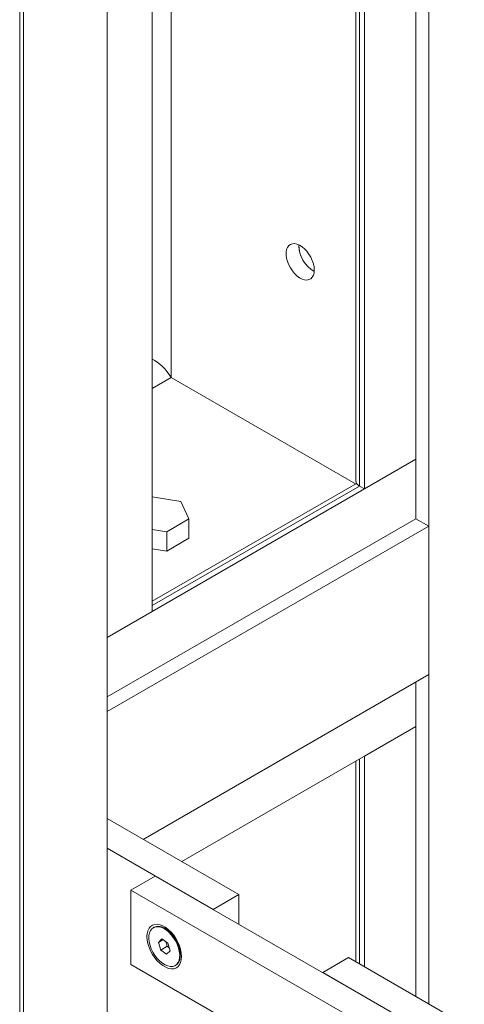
# Model space of a CAD drawing. Header units: millimetres. Extents: x 525 to 29324, y 175 to 20618.
# Tile 452 of 588: x 24625 to 24869, y 12369 to 12911. Entities that reach past the tile are written whole.
import ezdxf

# ---------------------------------------------------------------- set-up
doc = ezdxf.new("R2010")
doc.units = ezdxf.units.MM
doc.linetypes.add('SLD-Continua', pattern=[0])

msp = doc.modelspace()

# ---------------------------------------------------------------- linework, layer by layer
at = {"color": 7, "linetype": 'SLD-Continua', "lineweight": 18, "ltscale": 35}
for p, q in [((24625.24, 10821.16), (24625.24, 13493.21)), ((24627.24, 10820), (24627.24, 13492.06)), ((24673.2, 10846.53), (24673.2, 13465.53)), ((24849.98, 13243.27), (24849.98, 12369.61)), ((24849.98, 13243.27), (24849.98, 12369.61)), ((24849.98, 13243.27), (24849.98, 12369.61)), ((24842.9, 13239.19), (24842.9, 12636.49)), ((24842.9, 13239.19), (24842.9, 12636.49)), ((24842.9, 13239.19), (24842.9, 12636.49)), ((24814.62, 13222.87), (24814.62, 12652.83)), ((24814.62, 13222.87), (24814.62, 12652.83)), ((24814.62, 13222.87), (24814.62, 12652.83)), ((24814.62, 13222.87), (24814.62, 12652.83)), ((24814.62, 13222.87), (24814.62, 12652.83)), ((24697.95, 12585.49), (24697.95, 13155.53)), ((24697.95, 12585.49), (24697.95, 13155.53)), ((24697.95, 12585.49), (24697.95, 13155.53)), ((24697.95, 12585.49), (24697.95, 13155.53)), ((24697.95, 12585.49), (24697.95, 13155.53)), ((24811.84, 12994.21), (24811.84, 12654.44)), ((24811.84, 12994.21), (24811.84, 12654.44)), ((24811.84, 12994.21), (24811.84, 12654.44)), ((24811.84, 12994.21), (24811.84, 12654.44)), ((24811.84, 12994.21), (24811.84, 12654.44)), ((24809.79, 12993.03), (24809.79, 12657.29)), ((24809.79, 12993.03), (24809.79, 12657.29)), ((24809.79, 12993.03), (24809.79, 12657.29)), ((24809.79, 12993.03), (24809.79, 12657.29)), ((24809.79, 12993.03), (24809.79, 12657.29)), ((24708.36, 12934.49), (24708.36, 12714.12)), ((24708.36, 12934.49), (24708.36, 12714.12)), ((24708.36, 12934.49), (24708.36, 12714.12)), ((24708.36, 12934.49), (24708.36, 12714.12)), ((24708.36, 12934.49), (24708.36, 12714.12)), ((24778.56, 12786.3), (24778.59, 12787.08)), ((24708.36, 12714.12), (24697.95, 12708.11)), ((24708.36, 12714.12), (24697.95, 12708.11)), ((24708.36, 12714.12), (24697.95, 12708.11)), ((24708.36, 12714.12), (24697.95, 12708.11)), ((24708.36, 12714.12), (24697.95, 12708.11)), ((24809.76, 12655.6), (24708.36, 12714.12)), ((24809.76, 12655.6), (24708.36, 12714.12)), ((24809.76, 12655.6), (24708.36, 12714.12)), ((24809.76, 12655.6), (24708.36, 12714.12)), ((24809.76, 12655.6), (24708.36, 12714.12)), ((24842.9, 12669.15), (24673.2, 12571.21)), ((24842.9, 12669.15), (24673.2, 12571.21)), ((24842.9, 12669.15), (24673.2, 12571.21)), ((24842.9, 12669.15), (24673.2, 12571.21)), ((24842.9, 12669.15), (24673.2, 12571.21)), ((24842.9, 12669.15), (24814.62, 12652.83)), ((24842.9, 12669.15), (24814.62, 12652.83)), ((24842.9, 12669.15), (24814.62, 12652.83)), ((24842.9, 12669.15), (24814.62, 12652.83)), ((24842.9, 12669.15), (24814.62, 12652.83)), ((24810.23, 12655.88), (24697.95, 12591.07)), ((24810.23, 12655.88), (24697.95, 12591.07)), ((24810.23, 12655.88), (24697.95, 12591.07)), ((24810.23, 12655.88), (24697.95, 12591.07)), ((24810.23, 12655.88), (24697.95, 12591.07)), ((24811.84, 12654.44), (24697.95, 12588.71)), ((24811.84, 12654.44), (24697.95, 12588.71)), ((24811.84, 12654.44), (24697.95, 12588.71)), ((24811.84, 12654.44), (24697.95, 12588.71)), ((24811.84, 12654.44), (24697.95, 12588.71)), ((24814.62, 12652.83), (24811.84, 12654.44)), ((24814.62, 12652.83), (24811.84, 12654.44)), ((24814.62, 12652.83), (24811.84, 12654.44)), ((24814.62, 12652.83), (24811.84, 12654.44)), ((24814.62, 12652.83), (24811.84, 12654.44)), ((24713.73, 12645.99), (24697.95, 12648.43)), ((24713.73, 12645.99), (24697.95, 12648.43)), ((24713.73, 12645.99), (24697.95, 12648.43)), ((24718.21, 12636.34), (24713.73, 12645.99)), ((24718.21, 12636.34), (24713.73, 12645.99)), ((24718.21, 12636.34), (24713.73, 12645.99)), ((24842.9, 12636.49), (24673.2, 12538.54)), ((24842.9, 12636.49), (24673.2, 12538.54)), ((24842.9, 12636.49), (24673.2, 12538.54)), ((24705.97, 12629.27), (24718.21, 12636.34)), ((24705.97, 12629.27), (24718.21, 12636.34)), ((24705.97, 12629.27), (24718.21, 12636.34)), ((24718.21, 12625.72), (24718.21, 12636.34)), ((24718.21, 12625.72), (24718.21, 12636.34)), ((24718.21, 12625.72), (24718.21, 12636.34)), ((24842.9, 12636.49), (24849.98, 12632.41)), ((24842.9, 12636.49), (24849.98, 12632.41)), ((24842.9, 12636.49), (24849.98, 12632.41)), ((24849.98, 12632.41), (24673.2, 12530.38)), ((24849.98, 12632.41), (24673.2, 12530.38)), ((24849.98, 12632.41), (24673.2, 12530.38)), ((24697.95, 12630.51), (24705.97, 12629.27)), ((24697.95, 12630.51), (24705.97, 12629.27)), ((24697.95, 12630.51), (24705.97, 12629.27)), ((24849.98, 12632.41), (24849.98, 12550.74)), ((24849.98, 12632.41), (24849.98, 12550.74)), ((24849.98, 12632.41), (24849.98, 12550.74)), ((24705.97, 12618.65), (24705.97, 12629.27)), ((24705.97, 12618.65), (24705.97, 12629.27)), ((24705.97, 12618.65), (24705.97, 12629.27)), ((24705.97, 12618.65), (24718.21, 12625.72)), ((24705.97, 12618.65), (24718.21, 12625.72)), ((24705.97, 12618.65), (24718.21, 12625.72)), ((24697.95, 12619.89), (24705.97, 12618.65)), ((24697.95, 12619.89), (24705.97, 12618.65)), ((24697.95, 12619.89), (24705.97, 12618.65)), ((24697.95, 12585.49), (24673.2, 12571.21)), ((24697.95, 12585.49), (24673.2, 12571.21)), ((24697.95, 12585.49), (24673.2, 12571.21)), ((24697.95, 12585.49), (24673.2, 12571.21)), ((24697.95, 12585.49), (24673.2, 12571.21)), ((24849.98, 12550.74), (24693.06, 12460.18)), ((24849.98, 12550.74), (24693.06, 12460.18)), ((24849.98, 12550.74), (24693.06, 12460.18)), ((24842.9, 12546.66), (24842.9, 12373.69)), ((24842.9, 12546.66), (24842.9, 12373.69)), ((24842.9, 12546.66), (24842.9, 12373.69)), ((24714.29, 12447.93), (24842.9, 12522.16)), ((24714.29, 12447.93), (24842.9, 12522.16)), ((24714.29, 12447.93), (24842.9, 12522.16)), ((24714.29, 12447.93), (24842.9, 12522.16)), ((24714.29, 12447.93), (24842.9, 12522.16)), ((24714.29, 12447.93), (24842.9, 12522.16)), ((24714.29, 12447.93), (24842.9, 12522.16)), ((24814.62, 12505.83), (24842.9, 12522.16)), ((24814.62, 12505.83), (24842.9, 12522.16)), ((24814.62, 12505.83), (24842.9, 12522.16)), ((24814.62, 12505.83), (24842.9, 12522.16)), ((24814.62, 12505.83), (24842.9, 12522.16)), ((24814.62, 12505.83), (24842.9, 12522.16)), ((24814.62, 12505.83), (24842.9, 12522.16)), ((24809.79, 12503.04), (24809.79, 12392.81)), ((24809.79, 12503.04), (24809.79, 12392.81)), ((24809.79, 12503.04), (24809.79, 12392.81)), ((24809.79, 12503.04), (24809.79, 12392.81)), ((24809.79, 12503.04), (24809.79, 12392.81)), ((24809.79, 12503.04), (24809.79, 12392.81)), ((24809.79, 12503.04), (24809.79, 12392.81)), ((24811.84, 12391.63), (24811.84, 12504.23)), ((24811.84, 12391.63), (24811.84, 12504.23)), ((24811.84, 12391.63), (24811.84, 12504.23)), ((24811.84, 12391.63), (24811.84, 12504.23)), ((24811.84, 12391.63), (24811.84, 12504.23)), ((24811.84, 12391.63), (24811.84, 12504.23)), ((24811.84, 12391.63), (24811.84, 12504.23)), ((24814.62, 12390.02), (24814.62, 12505.83)), ((24814.62, 12390.02), (24814.62, 12505.83)), ((24814.62, 12390.02), (24814.62, 12505.83)), ((24814.62, 12390.02), (24814.62, 12505.83)), ((24814.62, 12390.02), (24814.62, 12505.83)), ((24814.62, 12390.02), (24814.62, 12505.83)), ((24814.62, 12390.02), (24814.62, 12505.83)), ((24673.2, 12471.64), (24745.68, 12429.81)), ((24673.2, 12455.32), (24731.54, 12421.65)), ((24686.25, 12432.24), (24699.72, 12440.01)), ((24855.28, 12350.23), (24699.72, 12440.01)), ((24841.81, 12342.45), (24686.25, 12432.24)), ((24686.25, 12432.24), (24686.25, 12391.4)), ((24745.68, 12429.81), (24731.54, 12421.65)), ((24745.68, 12429.81), (24745.68, 12413.48)), ((24698.99, 12411.81), (24698.63, 12411.6)), ((24708.13, 12409.4), (24704.99, 12411.21)), ((24707.65, 12409.88), (24707.47, 12409.78)), ((24703.35, 12405.42), (24701.39, 12403.53)), ((24703.93, 12405), (24701.39, 12403.53)), ((24701.39, 12403.53), (24702.67, 12399.32)), ((24706.59, 12403.1), (24703.35, 12405.42)), ((24705.42, 12403.93), (24706.21, 12401.36)), ((24707.87, 12398.89), (24706.59, 12403.1)), ((24706.21, 12401.36), (24702.67, 12399.32)), ((24702.67, 12399.32), (24705.91, 12397)), ((24705.91, 12397), (24707.87, 12398.89)), ((24706.21, 12401.36), (24707.37, 12400.53)), ((24713.47, 12396.52), (24713.47, 12400.14)), ((24713.47, 12399.38), (24713.64, 12399.48)), ((24791.64, 12386.96), (24805.78, 12395.12)), ((24869.42, 12358.39), (24805.78, 12395.12)), ((24686.25, 12391.4), (24841.81, 12301.62)), ((24710.63, 12390.82), (24710.98, 12391.02)), ((24855.28, 12350.23), (24791.64, 12386.96))]:
    msp.add_line(p, q, dxfattribs=at)
at = {"color": 7, "linetype": 'SLD-Continua', "lineweight": 18, "ltscale": 35, "flags": 128}
for points in [[(24787.04, 12773.24), (24786.92, 12774.92), (24786.55, 12776.68), (24785.94, 12778.48), (24785.12, 12780.26), (24784.11, 12781.95), (24782.95, 12783.51), (24781.67, 12784.89), (24780.31, 12786.03), (24778.92, 12786.91), (24777.53, 12787.49), (24776.21, 12787.75), (24774.98, 12787.7), (24773.89, 12787.32), (24772.97, 12786.64), (24772.26, 12785.67), (24771.77, 12784.45), (24771.52, 12783.01), (24771.52, 12781.4), (24771.77, 12779.67), (24772.26, 12777.88), (24772.97, 12776.08), (24773.89, 12774.34), (24774.98, 12772.71), (24776.21, 12771.23), (24777.53, 12769.97), (24778.92, 12768.96), (24780.31, 12768.23), (24781.67, 12767.8), (24782.95, 12767.69), (24784.11, 12767.91), (24785.12, 12768.44), (24785.94, 12769.27), (24786.55, 12770.37), (24786.92, 12771.71), (24787.04, 12773.24)], [(24787.04, 12773.24), (24786.92, 12774.92), (24786.55, 12776.68), (24785.94, 12778.48), (24785.12, 12780.26), (24784.11, 12781.95), (24782.95, 12783.51), (24781.67, 12784.89), (24780.31, 12786.03), (24778.92, 12786.91), (24777.53, 12787.49), (24776.21, 12787.75), (24774.98, 12787.7), (24773.89, 12787.32), (24772.97, 12786.64), (24772.26, 12785.67), (24771.77, 12784.45), (24771.52, 12783.01), (24771.52, 12781.4), (24771.77, 12779.67), (24772.26, 12777.88), (24772.97, 12776.08), (24773.89, 12774.34), (24774.98, 12772.71), (24776.21, 12771.23), (24777.53, 12769.97), (24778.92, 12768.96), (24780.31, 12768.23), (24781.67, 12767.8), (24782.95, 12767.69), (24784.11, 12767.91), (24785.12, 12768.44), (24785.94, 12769.27), (24786.55, 12770.37), (24786.92, 12771.71), (24787.04, 12773.24)], [(24787.04, 12773.24), (24786.92, 12774.92), (24786.55, 12776.68), (24785.94, 12778.48), (24785.12, 12780.26), (24784.11, 12781.95), (24782.95, 12783.51), (24781.67, 12784.89), (24780.31, 12786.03), (24778.92, 12786.91), (24777.53, 12787.49), (24776.21, 12787.75), (24774.98, 12787.7), (24773.89, 12787.32), (24772.97, 12786.64), (24772.26, 12785.67), (24771.77, 12784.45), (24771.52, 12783.01), (24771.52, 12781.4), (24771.77, 12779.67), (24772.26, 12777.88), (24772.97, 12776.08), (24773.89, 12774.34), (24774.98, 12772.71), (24776.21, 12771.23), (24777.53, 12769.97), (24778.92, 12768.96), (24780.31, 12768.23), (24781.67, 12767.8), (24782.95, 12767.69), (24784.11, 12767.91), (24785.12, 12768.44), (24785.94, 12769.27), (24786.55, 12770.37), (24786.92, 12771.71), (24787.04, 12773.24)], [(24787.04, 12773.24), (24786.92, 12774.92), (24786.55, 12776.68), (24785.94, 12778.48), (24785.12, 12780.26), (24784.11, 12781.95), (24782.95, 12783.51), (24781.67, 12784.89), (24780.31, 12786.03), (24778.92, 12786.91), (24777.53, 12787.49), (24776.21, 12787.75), (24774.98, 12787.7), (24773.89, 12787.32), (24772.97, 12786.64), (24772.26, 12785.67), (24771.77, 12784.45), (24771.52, 12783.01), (24771.52, 12781.4), (24771.77, 12779.67), (24772.26, 12777.88), (24772.97, 12776.08), (24773.89, 12774.34), (24774.98, 12772.71), (24776.21, 12771.23), (24777.53, 12769.97), (24778.92, 12768.96), (24780.31, 12768.23), (24781.67, 12767.8), (24782.95, 12767.69), (24784.11, 12767.91), (24785.12, 12768.44), (24785.94, 12769.27), (24786.55, 12770.37), (24786.92, 12771.71), (24787.04, 12773.24)], [(24787.04, 12773.24), (24786.92, 12774.92), (24786.55, 12776.68), (24785.94, 12778.48), (24785.12, 12780.26), (24784.11, 12781.95), (24782.95, 12783.51), (24781.67, 12784.89), (24780.31, 12786.03), (24778.92, 12786.91), (24777.53, 12787.49), (24776.21, 12787.75), (24774.98, 12787.7), (24773.89, 12787.32), (24772.97, 12786.64), (24772.26, 12785.67), (24771.77, 12784.45), (24771.52, 12783.01), (24771.52, 12781.4), (24771.77, 12779.67), (24772.26, 12777.88), (24772.97, 12776.08), (24773.89, 12774.34), (24774.98, 12772.71), (24776.21, 12771.23), (24777.53, 12769.97), (24778.92, 12768.96), (24780.31, 12768.23), (24781.67, 12767.8), (24782.95, 12767.69), (24784.11, 12767.91), (24785.12, 12768.44), (24785.94, 12769.27), (24786.55, 12770.37), (24786.92, 12771.71), (24787.04, 12773.24)], [(24714.13, 12395.73), (24714, 12397.61), (24713.62, 12399.59), (24712.99, 12401.61), (24712.13, 12403.62), (24711.07, 12405.57), (24709.83, 12407.4), (24708.45, 12409.06), (24706.96, 12410.5), (24705.41, 12411.7), (24703.85, 12412.6), (24702.3, 12413.2), (24700.81, 12413.46), (24699.43, 12413.4), (24698.19, 12413), (24697.13, 12412.28), (24696.27, 12411.26), (24695.64, 12409.96), (24695.26, 12408.43), (24695.13, 12406.7), (24695.26, 12404.81), (24695.64, 12402.83), (24696.27, 12400.81), (24697.13, 12398.8), (24698.19, 12396.85), (24699.43, 12395.02), (24700.81, 12393.36), (24702.3, 12391.92), (24703.85, 12390.72), (24705.41, 12389.82), (24706.96, 12389.22), (24708.45, 12388.96), (24709.83, 12389.02), (24711.07, 12389.42), (24712.13, 12390.14), (24712.99, 12391.16), (24713.62, 12392.46), (24714, 12393.99), (24714.13, 12395.73)], [(24696.21, 12407.24), (24696.51, 12408.74), (24697.06, 12410.01), (24697.84, 12411.01), (24698.83, 12411.71), (24699.99, 12412.09), (24701.3, 12412.15), (24702.7, 12411.87), (24704.17, 12411.26), (24705.65, 12410.35), (24707.09, 12409.17), (24708.47, 12407.74), (24709.72, 12406.11), (24710.82, 12404.34), (24711.74, 12402.46), (24712.43, 12400.56), (24712.89, 12398.67), (24713.1, 12396.85), (24713.05, 12395.18), (24712.75, 12393.68), (24712.2, 12392.41), (24711.42, 12391.41), (24710.43, 12390.71), (24709.27, 12390.33), (24707.96, 12390.27), (24706.56, 12390.55), (24705.09, 12391.16), (24703.61, 12392.07), (24702.17, 12393.25), (24700.79, 12394.68), (24699.54, 12396.31), (24698.44, 12398.09), (24697.52, 12399.96), (24696.83, 12401.86), (24696.37, 12403.75), (24696.16, 12405.57), (24696.21, 12407.24)], [(24698.99, 12411.81), (24699.18, 12411.91), (24700.35, 12412.3), (24701.65, 12412.35), (24703.06, 12412.07), (24704.52, 12411.47), (24706, 12410.56), (24707.45, 12409.37), (24708.82, 12407.94), (24710.08, 12406.32), (24711.18, 12404.54), (24712.09, 12402.67), (24712.79, 12400.76), (24713.25, 12398.87), (24713.46, 12397.06), (24713.41, 12395.38), (24713.1, 12393.88), (24712.55, 12392.62), (24711.77, 12391.62), (24710.98, 12391.02)], [(24707.41, 12410.1), (24706.97, 12410.09), (24706.93, 12410.09)], [(24713.47, 12398.76), (24713.63, 12399), (24713.72, 12399.18)]]:
    msp.add_lwpolyline(points, dxfattribs=at)
at = {"color": 7, "linetype": 'SLD-Continua', "lineweight": 18, "ltscale": 1225}
for centre, radius, start, end in [((24794.94, 12786.82), 16.39, 181.8161, 241.0694), ((24794.84, 12786.72), 16.25, 178.7039, 241.2277), ((24794.84, 12786.72), 16.25, 178.7039, 241.2277), ((24794.84, 12786.72), 16.25, 178.7039, 241.2277), ((24794.84, 12786.72), 16.25, 178.7039, 241.2277), ((24813.24, 12657.61), 3.47, 185.2337, 246.0998), ((24813.24, 12657.61), 3.47, 185.2337, 246.0998), ((24813.24, 12657.61), 3.47, 185.2337, 246.0998), ((24813.24, 12657.61), 3.47, 185.2337, 246.0998), ((24813.24, 12657.61), 3.47, 185.2337, 246.0998)]:
    msp.add_arc(centre, radius, start, end, dxfattribs=at)
msp.add_ellipse((24698.46, 12708.41), major_axis=(-10.11, 16.14), ratio=0.599856, start_param=4.690628, end_param=5.512912, dxfattribs=at)
msp.add_ellipse((24698.46, 12708.41), major_axis=(-10.11, 16.14), ratio=0.599856, start_param=4.690628, end_param=5.512912, dxfattribs=at)
msp.add_ellipse((24698.46, 12708.41), major_axis=(-10.11, 16.14), ratio=0.599856, start_param=4.690628, end_param=5.512912, dxfattribs=at)
msp.add_ellipse((24698.46, 12708.41), major_axis=(-10.11, 16.14), ratio=0.599856, start_param=4.690628, end_param=5.512912, dxfattribs=at)
msp.add_ellipse((24698.46, 12708.41), major_axis=(-10.11, 16.14), ratio=0.599856, start_param=4.690628, end_param=5.512912, dxfattribs=at)

doc.saveas('drawing.dxf')
